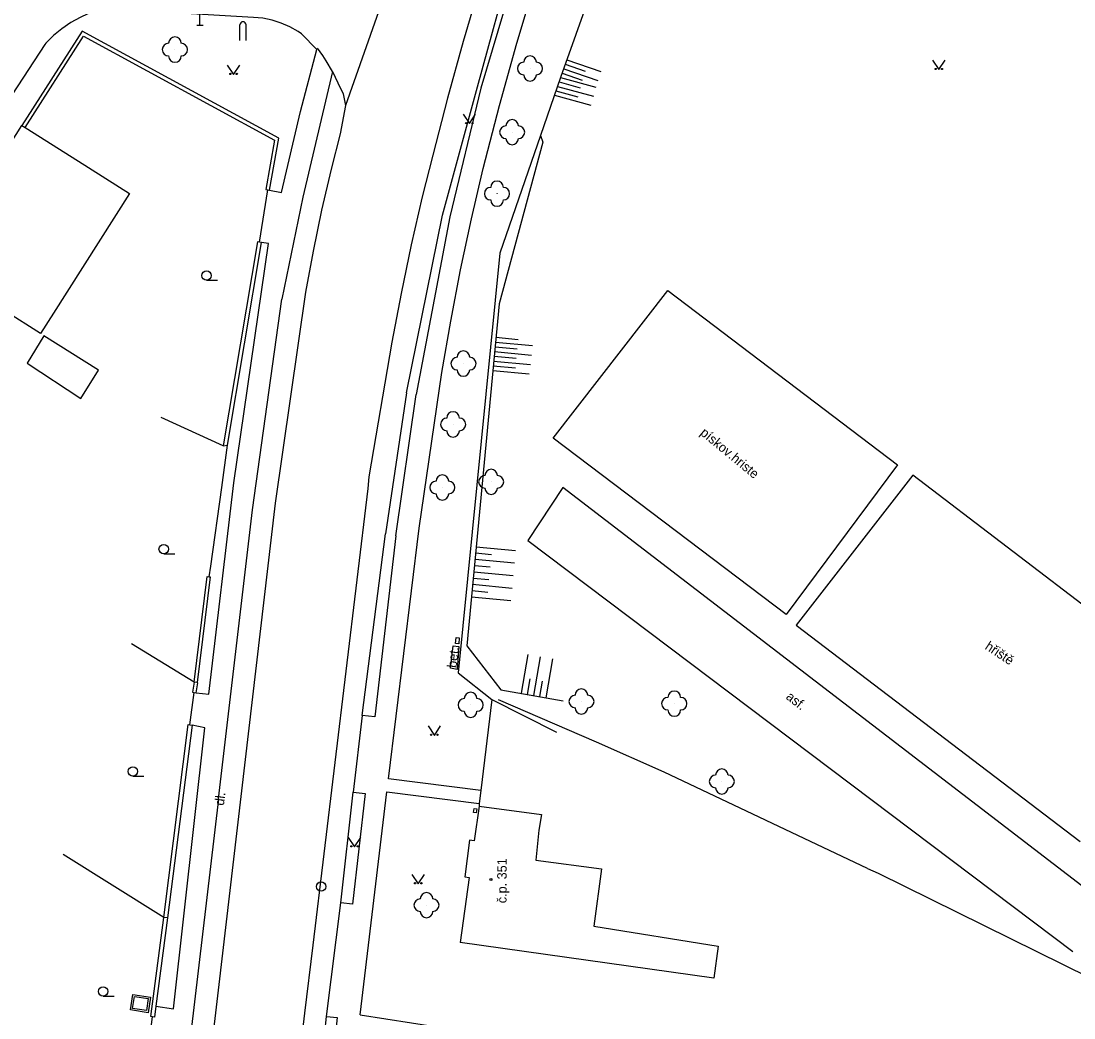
# Model space of a CAD drawing. Extents: x -577457 to -568404, y -1208466 to -1201387.
# Drawn here: x -568868 to -568784.4, y -1204114.1 to -1204034.9 of the extents above; entities that cross this region are included whole.
import ezdxf

# ---------------------------------------------------------------- set-up
doc = ezdxf.new("R2010")
doc.units = 0
for name, color, linetype in [('BUDOVY_MĚŘ', 7, 'Continuous'), ('BUDOVY_NEMĚŘ', 7, 'Continuous'), ('MAP_ZN_BP', 7, 'Continuous'), ('OBVOD_PILÍŘE', 7, 'Continuous'), ('POMOC_POPIS', 7, 'Continuous'), ('ROZHRANÍ_PLOCH', 7, 'Continuous'), ('VÝŠKOPIS', 7, 'Continuous'), ('ZELEŇ', 7, 'Continuous'), ('ZN_BUDOV', 7, 'Continuous'), ('ZN_DOPLŇKOVÉ', 7, 'Continuous'), ('ZN_KULTUR', 7, 'Continuous'), ('Č_POPIS_ORIENT', 7, 'Continuous')]:
    doc.layers.add(name, color=color, linetype=linetype)

msp = doc.modelspace()

# ---------------------------------------------------------------- linework, layer by layer
at = {"layer": 'BUDOVY_MĚŘ'}
for points in [[(-568873.88, -1204052.57), (-568867.94, -1204043.2)], [(-568867.94, -1204043.2), (-568867.69, -1204043.36)], [(-568866.19, -1204059.9), (-568867.52, -1204062.07), (-568863.27, -1204064.88), (-568861.86, -1204062.64), (-568866.19, -1204059.9)], [(-568831.64, -1204097.24), (-568832.02, -1204100), (-568832.39, -1204099.95), (-568832.78, -1204102.87), (-568832.42, -1204102.92), (-568833.13, -1204108.08)]]:
    msp.add_lwpolyline(points, dxfattribs=at)
at = {"layer": 'BUDOVY_NEMĚŘ'}
for points in [[(-568867.69, -1204043.36), (-568863.45, -1204046.05), (-568859.4, -1204048.6), (-568865.42, -1204058.1), (-568866.46, -1204059.73), (-568874.99, -1204054.31)], [(-568831.64, -1204097.24), (-568826.69, -1204097.92), (-568826.88, -1204099.16), (-568827.14, -1204101.54), (-568821.91, -1204102.24), (-568822.52, -1204106.77), (-568812.66, -1204108.36), (-568813.01, -1204110.91), (-568833.13, -1204108.08)]]:
    msp.add_lwpolyline(points, dxfattribs=at)
at = {"layer": 'MAP_ZN_BP'}
for radius in [0.375, 0.0005]:
    msp.add_circle((-568844.18, -1204103.63), radius, dxfattribs=at)
at = {"layer": 'OBVOD_PILÍŘE'}
for points in [[(-568833.48, -1204084.1), (-568833.46, -1204083.87), (-568833.21, -1204083.89), (-568833.25, -1204084.36), (-568833.5, -1204084.33), (-568833.48, -1204084.1)], [(-568832.06, -1204097.59), (-568832.04, -1204097.43), (-568831.82, -1204097.46), (-568831.86, -1204097.78), (-568832.08, -1204097.75), (-568832.06, -1204097.59)]]:
    msp.add_lwpolyline(points, dxfattribs=at)
at = {"layer": 'ROZHRANÍ_PLOCH'}
for points in [[(-568836.81, -1204026.2), (-568842.24, -1204041.63)], [(-568831.77, -1204040.15), (-568828.92, -1204029.78)], [(-568828.44, -1204029.92), (-568831.51, -1204040.25)], [(-568831.57, -1204032.04), (-568832.9, -1204036.53)], [(-568828.63, -1204036.66), (-568827.17, -1204031.72)], [(-568844.53, -1204037.18), (-568845.73, -1204035.94), (-568846, -1204035.75), (-568846.66, -1204035.38), (-568847.35, -1204035.08), (-568848.06, -1204034.85), (-568848.8, -1204034.69), (-568849.55, -1204034.62), (-568860.79, -1204033.96), (-568861.44, -1204034.01), (-568862.09, -1204034.13), (-568862.71, -1204034.34), (-568863.3, -1204034.62), (-568864.06, -1204035.03), (-568864.76, -1204035.52), (-568865.42, -1204036.06), (-568866.03, -1204036.66), (-568866.13, -1204036.78), (-568875.67, -1204051.36)], [(-568832.9, -1204036.53), (-568834.15, -1204041.03)], [(-568848.27, -1204048.35), (-568847.32, -1204048.53), (-568845.83, -1204042.09), (-568844.53, -1204037.18)], [(-568844.04, -1204037.66), (-568844.48, -1204037.07)], [(-568830.01, -1204041.63), (-568828.63, -1204036.66)], [(-568843.77, -1204038.06), (-568844.04, -1204037.66)], [(-568843.27, -1204038.93), (-568843.77, -1204038.06)], [(-568843.27, -1204038.93), (-568845.64, -1204048.89)], [(-568843.27, -1204038.93), (-568842.85, -1204039.81)], [(-568842.85, -1204039.81), (-568842.43, -1204040.69)], [(-568842.43, -1204040.69), (-568842.24, -1204041.63)], [(-568834.53, -1204050.34), (-568831.77, -1204040.15)], [(-568831.51, -1204040.25), (-568833.97, -1204050.45)], [(-568834.15, -1204041.03), (-568835.32, -1204045.56)], [(-568842.24, -1204041.63), (-568842.66, -1204043.86)], [(-568831.31, -1204046.61), (-568830.01, -1204041.63)], [(-568842.66, -1204043.86), (-568843.39, -1204046.68)], [(-568835.32, -1204045.56), (-568836.15, -1204048.86)], [(-568832.24, -1204050.62), (-568831.31, -1204046.61)], [(-568843.39, -1204046.68), (-568844.14, -1204049.92)], [(-568845.64, -1204048.89), (-568847.31, -1204056.99)], [(-568836.15, -1204048.86), (-568837.03, -1204052.69)], [(-568844.14, -1204049.92), (-568844.82, -1204053.18)], [(-568837.4, -1204064.43), (-568834.53, -1204050.34)], [(-568833.97, -1204050.45), (-568836.63, -1204064.56)], [(-568833.1, -1204054.67), (-568832.24, -1204050.62)], [(-568854.09, -1204088.24), (-568853.1, -1204088.36), (-568851.12, -1204071.57), (-568848.35, -1204052.57), (-568848.92, -1204052.49)], [(-568844.82, -1204053.18), (-568845.42, -1204056.45)], [(-568837.03, -1204052.69), (-568837.83, -1204056.54)], [(-568833.89, -1204058.74), (-568833.1, -1204054.67)], [(-568845.42, -1204056.45), (-568847.84, -1204073.2)], [(-568837.83, -1204056.54), (-568838.56, -1204060.4)], [(-568825.75, -1204068.03), (-568816.64, -1204056.3)], [(-568816.64, -1204056.3), (-568798.42, -1204070.16)], [(-568849.64, -1204073.73), (-568847.31, -1204056.99)], [(-568834.59, -1204062.83), (-568833.89, -1204058.74)], [(-568838.56, -1204060.4), (-568840.39, -1204071.09)], [(-568836.4, -1204075.18), (-568834.59, -1204062.83)], [(-568837.4, -1204064.43), (-568839.06, -1204075.62)], [(-568838.25, -1204075.8), (-568836.63, -1204064.56)], [(-568807.25, -1204082.04), (-568825.75, -1204068.03)], [(-568798.42, -1204070.16), (-568807.25, -1204082.04)], [(-568840.39, -1204071.09), (-568840.48, -1204072.04)], [(-568840.48, -1204072.04), (-568844.83, -1204108.3)], [(-568825, -1204071.96), (-568827.77, -1204076.17)], [(-568781.51, -1204105.32), (-568825, -1204071.96)], [(-568847.84, -1204073.2), (-568852.35, -1204111.87)], [(-568852.32, -1204096.66), (-568849.64, -1204073.73)], [(-568840.91, -1204090.05), (-568839.06, -1204075.62)], [(-568838.25, -1204075.8), (-568839.92, -1204090.17)], [(-568838.82, -1204095.08), (-568836.4, -1204075.18)], [(-568827.77, -1204076.17), (-568784.48, -1204108.79)], [(-568833.92, -1204086.29), (-568833.7, -1204084.53)], [(-568833.7, -1204084.53), (-568833.24, -1204084.58)], [(-568833.24, -1204084.58), (-568833.38, -1204086.41)], [(-568833.38, -1204086.41), (-568833.92, -1204086.29)], [(-568840.91, -1204090.05), (-568841.63, -1204096.13)], [(-568839.92, -1204090.17), (-568840.91, -1204090.05)], [(-568857.3, -1204113.14), (-568855.89, -1204113.33), (-568853.41, -1204091.03), (-568854.43, -1204090.81)], [(-568831.49, -1204096.01), (-568838.82, -1204095.08)], [(-568852.32, -1204096.66), (-568858.96, -1204152.86)], [(-568842.62, -1204104.92), (-568841.63, -1204096.13), (-568840.69, -1204096.24), (-568841.68, -1204105.03), (-568842.62, -1204104.92)], [(-568841.08, -1204113.82), (-568838.95, -1204096.1)], [(-568838.95, -1204096.1), (-568831.62, -1204097.04)], [(-568843.74, -1204113.95), (-568842.62, -1204104.92)], [(-568844.83, -1204108.3), (-568845.51, -1204113.68)], [(-568859.14, -1204112.2), (-568857.73, -1204112.41), (-568857.92, -1204113.65), (-568859.32, -1204113.43), (-568859.14, -1204112.2)], [(-568859.01, -1204112.37), (-568857.9, -1204112.53), (-568858.05, -1204113.47), (-568859.15, -1204113.31), (-568859.01, -1204112.37)], [(-568852.35, -1204111.87), (-568855.9, -1204142.06)], [(-568845.51, -1204113.68), (-568848.85, -1204142.45)], [(-568844.16, -1204117.76), (-568843.74, -1204113.95), (-568842.9, -1204114.04), (-568843.31, -1204117.85), (-568844.16, -1204117.76)], [(-568841.08, -1204113.82), (-568834.96, -1204114.76)]]:
    msp.add_lwpolyline(points, dxfattribs=at)
at = {"layer": 'VÝŠKOPIS'}
for points in [[(-568824.68, -1204037.99), (-568821.97, -1204038.93)], [(-568825.05, -1204039.05), (-568823.46, -1204039.6)], [(-568824.92, -1204038.7), (-568822.22, -1204039.64)], [(-568824.8, -1204038.34), (-568823.22, -1204038.89)], [(-568825.29, -1204039.75), (-568823.6, -1204040.21)], [(-568825.17, -1204039.4), (-568822.37, -1204040.16)], [(-568825.54, -1204040.46), (-568823.79, -1204040.93)], [(-568825.41, -1204040.11), (-568822.56, -1204040.88)], [(-568825.66, -1204040.81), (-568822.76, -1204041.6)], [(-568830.37, -1204060.77), (-568828.61, -1204060.94)], [(-568830.33, -1204060.4), (-568827.4, -1204060.67)], [(-568830.3, -1204060.02), (-568828.54, -1204060.19)], [(-568830.44, -1204061.53), (-568828.68, -1204061.69)], [(-568830.41, -1204061.15), (-568827.48, -1204061.43)], [(-568830.51, -1204062.28), (-568828.75, -1204062.45)], [(-568830.48, -1204061.91), (-568827.56, -1204062.18)], [(-568830.55, -1204062.66), (-568827.65, -1204062.93)], [(-568831.87, -1204076.65), (-568828.74, -1204076.94)], [(-568831.91, -1204077.14), (-568830.66, -1204077.26)], [(-568832.01, -1204078.14), (-568830.76, -1204078.26)], [(-568831.96, -1204077.64), (-568828.83, -1204077.94)], [(-568832.1, -1204079.14), (-568830.85, -1204079.25)], [(-568832.05, -1204078.64), (-568828.92, -1204078.93)], [(-568832.15, -1204079.63), (-568829.02, -1204079.93)], [(-568832.24, -1204080.63), (-568829.11, -1204080.92)], [(-568832.19, -1204080.13), (-568830.94, -1204080.25)], [(-568828.28, -1204088.29), (-568827.74, -1204085.22)], [(-568827.3, -1204088.46), (-568826.76, -1204085.39)], [(-568826.31, -1204088.64), (-568825.77, -1204085.56)], [(-568827.79, -1204088.38), (-568827.57, -1204087.15)], [(-568826.81, -1204088.55), (-568826.59, -1204087.32)]]:
    msp.add_lwpolyline(points, dxfattribs=at)
at = {"layer": 'ZELEŇ'}
for centre in [(-568855.79, -1204037.18), (-568827.59, -1204038.68), (-568829.01, -1204043.74), (-568830.21, -1204048.62), (-568832.88, -1204062.11), (-568833.7, -1204066.94), (-568830.68, -1204071.5), (-568834.55, -1204071.95), (-568832.31, -1204089.21), (-568823.51, -1204088.94), (-568816.14, -1204089.11), (-568812.36, -1204095.29), (-568835.81, -1204105.11)]:
    msp.add_circle(centre, 0.0005, dxfattribs=at)
for centre, start, end in [((-568855.79, -1204036.68), 0, 179.99999), ((-568856.29, -1204037.18), 89.99999, 269.99999), ((-568855.29, -1204037.18), 270, 89.99999), ((-568855.79, -1204037.68), 179.99999, 359.99999), ((-568828.09, -1204038.68), 89.99999, 269.99999), ((-568827.59, -1204038.18), 0, 179.99999), ((-568827.09, -1204038.68), 270, 89.99999), ((-568827.59, -1204039.18), 179.99999, 359.99999), ((-568829.51, -1204043.74), 89.99999, 269.99999), ((-568829.01, -1204043.24), 0, 179.99999), ((-568828.51, -1204043.74), 270, 89.99999), ((-568829.01, -1204044.24), 179.99999, 359.99999), ((-568830.71, -1204048.62), 89.99999, 269.99999), ((-568830.21, -1204048.12), 0, 179.99999), ((-568829.71, -1204048.62), 270, 89.99999), ((-568830.21, -1204049.12), 179.99999, 359.99999), ((-568833.38, -1204062.11), 89.99999, 269.99999), ((-568832.88, -1204061.61), 0, 179.99999), ((-568832.38, -1204062.11), 270, 89.99999), ((-568832.88, -1204062.61), 179.99999, 359.99999), ((-568834.2, -1204066.94), 89.99999, 269.99999), ((-568833.7, -1204066.44), 0, 179.99999), ((-568833.2, -1204066.94), 270, 89.99999), ((-568833.7, -1204067.44), 179.99999, 359.99999), ((-568830.68, -1204071), 0, 179.99999), ((-568835.05, -1204071.95), 89.99999, 269.99999), ((-568834.55, -1204071.45), 0, 179.99999), ((-568834.05, -1204071.95), 270, 89.99999), ((-568831.18, -1204071.5), 89.99999, 269.99999), ((-568830.18, -1204071.5), 270, 89.99999), ((-568834.55, -1204072.45), 179.99999, 359.99999), ((-568830.68, -1204072), 179.99999, 359.99999), ((-568832.31, -1204088.71), 0, 179.99999), ((-568823.51, -1204088.44), 0, 179.99999), ((-568816.14, -1204088.61), 0, 179.99999), ((-568832.81, -1204089.21), 89.99999, 269.99999), ((-568831.81, -1204089.21), 270, 89.99999), ((-568824.01, -1204088.94), 89.99999, 269.99999), ((-568823.01, -1204088.94), 270, 89.99999), ((-568816.64, -1204089.11), 89.99999, 269.99999), ((-568815.64, -1204089.11), 270, 89.99999), ((-568832.31, -1204089.71), 179.99999, 359.99999), ((-568823.51, -1204089.44), 179.99999, 359.99999), ((-568816.14, -1204089.61), 179.99999, 359.99999), ((-568812.86, -1204095.29), 89.99999, 269.99999), ((-568812.36, -1204094.79), 0, 179.99999), ((-568811.86, -1204095.29), 270, 89.99999), ((-568812.36, -1204095.79), 179.99999, 359.99999), ((-568835.81, -1204104.61), 0, 179.99999), ((-568836.31, -1204105.11), 89.99999, 269.99999), ((-568835.31, -1204105.11), 270, 89.99999), ((-568835.81, -1204105.61), 179.99999, 359.99999)]:
    msp.add_arc(centre, 0.5, start, end, dxfattribs=at)
at = {"layer": 'ZN_BUDOV'}
msp.add_circle((-568830.7, -1204103.07), 0.0875, dxfattribs=at)
at = {"layer": 'ZN_DOPLŇKOVÉ'}
for p, q in [((-568853.8, -1204035.23), (-568853.8, -1204034.23)), ((-568854.05, -1204035.23), (-568853.55, -1204035.23)), ((-568850.64, -1204036.47), (-568850.64, -1204035.22)), ((-568850.14, -1204036.47), (-568850.14, -1204035.22))]:
    msp.add_line(p, q, dxfattribs=at)
for points in [[(-568818.58, -1204008.17), (-568815.69, -1204012.8), (-568825.17, -1204039.4), (-568826.75, -1204044), (-568829.98, -1204053.34), (-568833.3, -1204086.67), (-568830.62, -1204088.78)], [(-568848.27, -1204048.35), (-568847.54, -1204044.21), (-568863.15, -1204035.71), (-568867.94, -1204043.2)], [(-568867.69, -1204043.36), (-568863.05, -1204036.11), (-568847.87, -1204044.37), (-568848.56, -1204048.3), (-568848.42, -1204048.32)], [(-568826.75, -1204044), (-568826.57, -1204044.54), (-568830.05, -1204057.38), (-568832.61, -1204084.53), (-568829.9, -1204088.01), (-568824.96, -1204088.88)], [(-568849.07, -1204052.47), (-568848.42, -1204048.32)], [(-568848.42, -1204048.32), (-568848.27, -1204048.35)], [(-568849.07, -1204052.47), (-568849.22, -1204052.44), (-568851.95, -1204068.64)], [(-568851.62, -1204068.59), (-568848.92, -1204052.49)], [(-568848.92, -1204052.49), (-568849.07, -1204052.47)], [(-568851.95, -1204068.64), (-568856.87, -1204066.39)], [(-568852.07, -1204071.95), (-568851.62, -1204068.59)], [(-568851.95, -1204068.64), (-568851.62, -1204068.59)], [(-568797.2, -1204070.97), (-568806.47, -1204082.87)], [(-568774.72, -1204088.11), (-568797.2, -1204070.97)], [(-568852.95, -1204078.2), (-568852.07, -1204071.95)], [(-568853.07, -1204079.04), (-568852.95, -1204078.2)], [(-568854.27, -1204087.4), (-568853.24, -1204079.02), (-568853.07, -1204079.04)], [(-568853.07, -1204079.04), (-568852.99, -1204079.05), (-568854.03, -1204087.44)], [(-568806.47, -1204082.87), (-568783.91, -1204100.05)], [(-568854.27, -1204087.4), (-568859.23, -1204084.37)], [(-568854.27, -1204087.4), (-568854.38, -1204088.2), (-568854.25, -1204088.22)], [(-568854.03, -1204087.44), (-568854.27, -1204087.4)], [(-568854.09, -1204088.24), (-568853.98, -1204087.45), (-568854.03, -1204087.44)], [(-568854.6, -1204090.79), (-568854.25, -1204088.22)], [(-568854.25, -1204088.22), (-568854.09, -1204088.24)], [(-568830.62, -1204088.78), (-568831.49, -1204096.01)], [(-568830.62, -1204088.78), (-568825.49, -1204091.38)], [(-568822.31, -1204092.16), (-568830.1, -1204088.82)], [(-568856.68, -1204106.09), (-568854.73, -1204090.77), (-568854.6, -1204090.79)], [(-568854.43, -1204090.81), (-568856.39, -1204106.13)], [(-568854.6, -1204090.79), (-568854.43, -1204090.81)], [(-568816.93, -1204094.56), (-568822.31, -1204092.16)], [(-568800.79, -1204102.19), (-568816.93, -1204094.56)], [(-568831.49, -1204096.01), (-568831.62, -1204097.04)], [(-568831.62, -1204097.04), (-568831.64, -1204097.24)], [(-568856.68, -1204106.09), (-568864.67, -1204101.09)], [(-568800.79, -1204102.19), (-568799.96, -1204102.57)], [(-568799.96, -1204102.57), (-568783.18, -1204110.86)], [(-568857.56, -1204113.98), (-568857.7, -1204113.96), (-568856.68, -1204106.09)], [(-568856.39, -1204106.13), (-568857.3, -1204113.14)], [(-568856.39, -1204106.13), (-568856.68, -1204106.09)], [(-568857.3, -1204113.14), (-568857.41, -1204114), (-568857.56, -1204113.98)], [(-568858.01, -1204117.53), (-568857.56, -1204113.98)]]:
    msp.add_lwpolyline(points, dxfattribs=at)
msp.add_arc((-568850.39, -1204035.22), 0.25, 0, 179.99999, dxfattribs=at)
at = {"layer": 'ZN_KULTUR'}
for p, q in [((-568853.28, -1204055.495), (-568852.405, -1204055.495)), ((-568856.68, -1204077.215), (-568855.805, -1204077.215)), ((-568859.13, -1204094.865), (-568858.255, -1204094.865)), ((-568861.49, -1204112.335), (-568860.615, -1204112.335))]:
    msp.add_line(p, q, dxfattribs=at)
for points in [[(-568795.63, -1204038.02), (-568795.13, -1204038.77), (-568794.63, -1204038.02)], [(-568851.63, -1204038.41), (-568851.13, -1204039.16), (-568850.63, -1204038.41)], [(-568832.91, -1204042.31), (-568832.41, -1204043.06), (-568831.91, -1204042.31)], [(-568835.69, -1204090.88), (-568835.19, -1204091.63), (-568834.69, -1204090.88)], [(-568842.03, -1204099.74), (-568841.53, -1204100.49), (-568841.03, -1204099.74)], [(-568836.97, -1204102.67), (-568836.47, -1204103.42), (-568835.97, -1204102.67)]]:
    msp.add_lwpolyline(points, dxfattribs=at)
for centre, radius in [((-568851.38, -1204039.11), 0.05), ((-568850.88, -1204039.11), 0.05), ((-568795.38, -1204038.72), 0.05), ((-568794.88, -1204038.72), 0.05), ((-568832.66, -1204043.01), 0.05), ((-568832.16, -1204043.01), 0.05), ((-568853.28, -1204055.12), 0.375), ((-568856.68, -1204076.84), 0.375), ((-568835.44, -1204091.58), 0.05), ((-568834.94, -1204091.58), 0.05), ((-568859.13, -1204094.49), 0.375), ((-568841.78, -1204100.44), 0.05), ((-568841.28, -1204100.44), 0.05), ((-568836.72, -1204103.37), 0.05), ((-568836.22, -1204103.37), 0.05), ((-568861.49, -1204111.96), 0.375)]:
    msp.add_circle(centre, radius, dxfattribs=at)

# ---------------------------------------------------------------- texts
at = {"layer": 'POMOC_POPIS'}
for s, rotation, p in [('pískov.hriste', 320.47999, (-568814.14, -1204067.71)), ('hřiště', 326.55999, (-568791.53, -1204084.74)), ('bet.', 83.23003, (-568833.43, -1204086.3)), ('asf.', 322.05998, (-568807.33, -1204088.68)), ('dl.', 83.35, (-568851.9, -1204097.23))]:
    msp.add_text(s, height=0.75, rotation=rotation, dxfattribs=at).set_placement(p)
at = {"layer": 'Č_POPIS_ORIENT'}
msp.add_text('č.p. 351', height=0.75, rotation=89.69001, dxfattribs=at).set_placement((-568829.46, -1204104.96))

doc.saveas('drawing.dxf')
